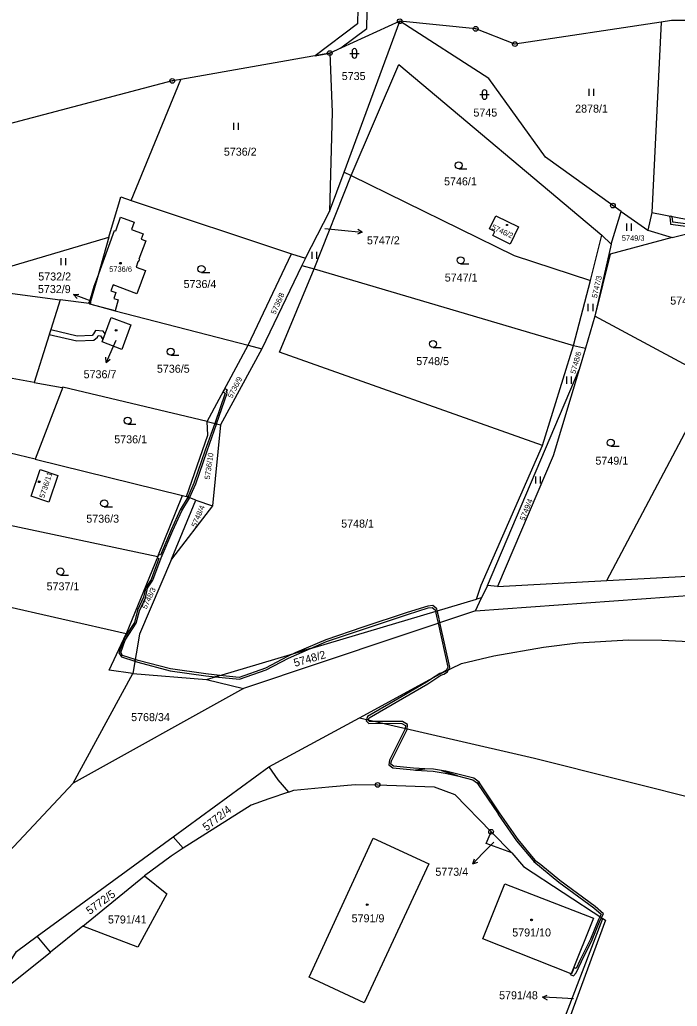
# Model space of a CAD drawing. Extents: x -644096 to -634268, y -1141430 to -1133463.
# Drawn here: x -640294.6 to -640155, y -1138569 to -1138359.5 of the extents above; entities that cross this region are included whole.
import ezdxf

# ---------------------------------------------------------------- set-up
doc = ezdxf.new("R2010")
doc.units = 0
for name, color, linetype in [('_CIVIL_CONSTRUCTION', 7, 'Continuous'), ('B_Hranice _3D', 7, 'Continuous'), ('M_Svah_Nasyp', 7, 'Continuous'), ('M_Svah_Zarez', 7, 'Continuous'), ('svrsek_osa_sjezdy', 7, 'Continuous'), ('svrsek_osa_VRT', 7, 'Continuous'), ('svrsek_popisy_VRT', 7, 'Continuous'), ('terminal_VRT', 7, 'Continuous')]:
    doc.layers.add(name, color=color, linetype=linetype)

msp = doc.modelspace()

# ---------------------------------------------------------------- linework, layer by layer
at = {"layer": '_CIVIL_CONSTRUCTION'}
for centre, radius in [((-640213.91, -1138359.83), 0.5), ((-640213.91, -1138359.83), 0.0303), ((-640197.81, -1138361.44), 0.5), ((-640197.81, -1138361.44), 0.0303), ((-640228.77, -1138366.59), 0.5), ((-640189.48, -1138364.69), 0.5), ((-640189.48, -1138364.69), 0.0303), ((-640228.77, -1138366.59), 0.0303), ((-640262.19, -1138372.5), 0.5), ((-640262.19, -1138372.5), 0.0303), ((-640168.7, -1138398.98), 0.5), ((-640168.7, -1138398.98), 0.0303), ((-640218.62, -1138522), 0.5), ((-640218.62, -1138522), 0.0303), ((-640194.53, -1138531.93), 0.5), ((-640194.53, -1138531.93), 0.0303)]:
    msp.add_circle(centre, radius, dxfattribs=at)
at = {"layer": 'B_Hranice _3D'}
for points in [[(-640222.62, -1138347.61), (-640222.82, -1138357.13), (-640222.89, -1138360.38), (-640231.9, -1138367.14), (-640228.77, -1138366.59), (-640226.4, -1138365.51), (-640220.91, -1138361.4), (-640220.83, -1138357.73), (-640220.62, -1138347.94), (-640219.1, -1138343.04), (-640219.02, -1138342.78), (-640220.6, -1138343.26), (-640221.35, -1138343.52)], [(-640276.46, -1138426.23), (-640276.84, -1138425.64), (-640278.46, -1138425.5), (-640278.88, -1138426.24), (-640279.22, -1138426.56), (-640282.35, -1138426.72), (-640287.99, -1138425.39), (-640288.29, -1138426.35), (-640282.45, -1138427.72), (-640278.82, -1138427.54), (-640278.08, -1138426.88), (-640277.9, -1138426.56), (-640277.42, -1138426.6), (-640276.89, -1138427.41)], [(-640251.36, -1138438.53), (-640250.97, -1138438.84), (-640253.18, -1138445.22), (-640252.79, -1138445.32), (-640250.55, -1138438.84), (-640250.66, -1138438.48), (-640250.49, -1138438.12), (-640251.05, -1138437.88)], [(-640255.2, -1138450.92), (-640257.59, -1138457.9), (-640258.9, -1138460.87), (-640258.53, -1138461.02), (-640257.21, -1138458.04), (-640254.82, -1138451.06), (-640252.81, -1138445.39), (-640252.79, -1138445.32), (-640253.18, -1138445.22), (-640253.19, -1138445.25)], [(-640270.23, -1138487.48), (-640272.29, -1138490.63), (-640273.54, -1138493.92), (-640272.99, -1138494.83), (-640270.13, -1138495.75), (-640270.06, -1138495.35), (-640272.73, -1138494.49), (-640273.1, -1138493.88), (-640272.2, -1138491.23), (-640269.85, -1138487.64), (-640269.16, -1138485.01), (-640267.9, -1138482.25), (-640267.45, -1138480.21), (-640266.33, -1138478.52), (-640264.52, -1138473.79), (-640262.09, -1138468), (-640260.18, -1138463.76), (-640258.55, -1138461.07), (-640258.53, -1138461.02), (-640258.9, -1138460.87), (-640258.91, -1138460.89), (-640260.54, -1138463.58), (-640262.45, -1138467.84), (-640264.71, -1138473.2), (-640265.12, -1138473.1), (-640265.27, -1138473.46), (-640265.39, -1138473.74), (-640265.01, -1138473.94), (-640266.69, -1138478.34), (-640267.83, -1138480.05), (-640268.28, -1138482.13), (-640269.54, -1138484.87)], [(-640229.6, -1138491.17), (-640236.09, -1138493.98), (-640232.88, -1138493.03), (-640229.46, -1138491.55), (-640221.62, -1138488.91), (-640212.25, -1138485.78), (-640207.86, -1138484.42), (-640207.05, -1138484.29), (-640206.42, -1138484.79), (-640206.34, -1138485.16), (-640205.95, -1138485.04), (-640206.06, -1138484.57), (-640206.93, -1138483.87), (-640207.96, -1138484.02), (-640212.37, -1138485.4), (-640221.74, -1138488.53)], [(-640205.65, -1138486.4), (-640205.95, -1138485.04), (-640206.34, -1138485.16), (-640206.03, -1138486.53), (-640205.78, -1138487.67), (-640205.4, -1138487.54)], [(-640203.71, -1138496.96), (-640204.06, -1138497.68), (-640204.75, -1138498.09), (-640205.4, -1138498.35), (-640206.38, -1138499), (-640205.22, -1138498.37), (-640203.55, -1138497.55), (-640203.29, -1138497.02), (-640205.4, -1138487.54), (-640205.78, -1138487.67)], [(-640248, -1138499.16), (-640252.12, -1138498.74), (-640253.12, -1138499.04), (-640247.96, -1138499.56), (-640242.28, -1138497.59), (-640237.56, -1138495.06), (-640232.88, -1138493.03), (-640236.09, -1138493.98), (-640237.74, -1138494.7), (-640242.44, -1138497.23)], [(-640262.56, -1138497.34), (-640269.41, -1138495.56), (-640270.06, -1138495.35), (-640270.13, -1138495.75), (-640269.53, -1138495.94), (-640262.64, -1138497.74), (-640255.09, -1138498.84), (-640253.12, -1138499.04), (-640252.12, -1138498.74), (-640255.05, -1138498.44)], [(-640213.34, -1138503.64), (-640207.99, -1138500.55), (-640205.22, -1138498.71), (-640204.57, -1138498.45), (-640203.76, -1138497.96), (-640203.55, -1138497.55), (-640205.22, -1138498.37), (-640206.38, -1138499), (-640208.21, -1138500.21), (-640213.54, -1138503.3), (-640220.76, -1138507.47), (-640221.08, -1138508.4), (-640220.46, -1138508.94), (-640217.5, -1138508.91), (-640213.45, -1138508.93), (-640212.69, -1138509.37), (-640212.77, -1138510.12), (-640216.08, -1138516.77), (-640216.21, -1138517.72), (-640215.41, -1138518.39), (-640211.02, -1138518.82), (-640210.6, -1138518.85), (-640208.58, -1138518.57), (-640210.98, -1138518.42), (-640215.25, -1138518.01), (-640215.79, -1138517.56), (-640215.7, -1138516.89), (-640212.37, -1138510.24), (-640212.27, -1138509.15), (-640213.35, -1138508.53), (-640217.5, -1138508.51), (-640220.32, -1138508.54), (-640220.62, -1138508.28), (-640220.44, -1138507.75)], [(-640208.58, -1138518.57), (-640210.6, -1138518.85), (-640206.81, -1138519.08), (-640204.25, -1138519.48), (-640201.69, -1138520.1), (-640205.05, -1138518.95), (-640206.77, -1138518.68)], [(-640198.23, -1138520.54), (-640204.17, -1138519.08), (-640205.05, -1138518.95), (-640201.69, -1138520.1), (-640198.41, -1138520.9), (-640197.65, -1138521.5), (-640196.86, -1138521.77), (-640197.09, -1138521.42)], [(-640197.39, -1138521.7), (-640193.06, -1138528.17), (-640192.95, -1138528.32), (-640192.76, -1138527.89), (-640196.86, -1138521.77), (-640197.65, -1138521.5)], [(-640188.8, -1138533.62), (-640192.72, -1138527.95), (-640192.76, -1138527.89), (-640192.95, -1138528.32), (-640189.12, -1138533.86), (-640185.71, -1138537.94), (-640185.02, -1138538.18), (-640185.18, -1138537.96)], [(-640179.96, -1138542.31), (-640183.99, -1138538.95), (-640185.02, -1138538.18), (-640185.71, -1138537.94), (-640185.46, -1138538.24), (-640180.2, -1138542.63), (-640172.73, -1138548.12), (-640171.18, -1138549.47), (-640171.74, -1138550.55), (-640173.44, -1138554.75), (-640175.72, -1138559.3), (-640176.5, -1138560.97), (-640176.94, -1138560.74), (-640177.5, -1138562.13), (-640177.53, -1138562.12), (-640177.68, -1138562.06), (-640177.77, -1138562.24), (-640177.06, -1138562.52), (-640176.49, -1138561.89), (-640175.36, -1138559.48), (-640173.08, -1138554.91), (-640171.38, -1138550.71), (-640170.68, -1138549.37), (-640172.47, -1138547.8)]]:
    msp.add_lwpolyline(points, close=True, dxfattribs=at)
msp.add_lwpolyline([(-640150.52, -1138403.18), (-640155.98, -1138402.51), (-640156.05, -1138401.78), (-640156.14, -1138401.42), (-640156.17, -1138401.29), (-640156.43, -1138401.24), (-640156.68, -1138401.3), (-640156.62, -1138401.54), (-640156.55, -1138401.86), (-640156.44, -1138402.95), (-640150.6, -1138403.68)], dxfattribs=at)
at = {"layer": 'M_Svah_Nasyp'}
for p, q in [((-640279.85, -1138419.79), (-640279.67, -1138419.84)), ((-640279.67, -1138419.84), (-640274.3, -1138421.32))]:
    msp.add_line(p, q, dxfattribs=at)
at = {"layer": 'M_Svah_Zarez'}
for centre, radius in [((-640191.16, -1138403.1), 0.117), ((-640273.19, -1138411.21), 0.175), ((-640279.7, -1138419.56), 0.175), ((-640274.11, -1138425.47), 0.175), ((-640290.43, -1138457.62), 0.175), ((-640220.83, -1138547.44), 0.175), ((-640185.96, -1138550.66), 0.175)]:
    msp.add_circle(centre, radius, dxfattribs=at)
at = {"layer": 'svrsek_osa_sjezdy'}
for p, q in [((-640224.03, -1138366.15), (-640224.03, -1138367.15)), ((-640223.03, -1138367.15), (-640223.03, -1138366.15)), ((-640224.53, -1138366.65), (-640222.53, -1138366.65)), ((-640173.74, -1138375.68), (-640173.74, -1138374.18)), ((-640172.74, -1138375.68), (-640172.74, -1138374.18)), ((-640196.92, -1138375.39), (-640194.92, -1138375.39)), ((-640196.42, -1138374.89), (-640196.42, -1138375.89)), ((-640195.42, -1138375.89), (-640195.42, -1138374.89)), ((-640249.13, -1138382.89), (-640249.13, -1138381.39)), ((-640248.13, -1138382.89), (-640248.13, -1138381.39)), ((-640201.41, -1138391.17), (-640199.66, -1138391.17)), ((-640165.74, -1138404.31), (-640165.74, -1138402.81)), ((-640164.74, -1138404.31), (-640164.74, -1138402.81)), ((-640285.77, -1138411.64), (-640285.77, -1138410.14)), ((-640284.77, -1138411.64), (-640284.77, -1138410.14)), ((-640232.53, -1138410.27), (-640232.53, -1138408.77)), ((-640231.53, -1138410.27), (-640231.53, -1138408.77)), ((-640201.01, -1138411.34), (-640199.26, -1138411.34)), ((-640255.99, -1138413.19), (-640254.24, -1138413.19)), ((-640173.91, -1138421.36), (-640173.91, -1138419.86)), ((-640172.91, -1138421.36), (-640172.91, -1138419.86)), ((-640262.53, -1138430.75), (-640260.78, -1138430.75)), ((-640206.86, -1138429.1), (-640205.11, -1138429.1)), ((-640178.49, -1138436.79), (-640178.49, -1138435.29)), ((-640177.49, -1138436.79), (-640177.49, -1138435.29)), ((-640271.65, -1138445.39), (-640269.9, -1138445.39)), ((-640169.14, -1138450.08), (-640167.39, -1138450.08)), ((-640185.03, -1138458.01), (-640185.03, -1138456.51)), ((-640184.03, -1138458.01), (-640184.03, -1138456.51)), ((-640276.64, -1138462.96), (-640274.89, -1138462.96)), ((-640285.93, -1138477.42), (-640284.18, -1138477.42))]:
    msp.add_line(p, q, dxfattribs=at)
for centre in [(-640201.41, -1138390.42), (-640201.01, -1138410.59), (-640255.99, -1138412.44), (-640206.86, -1138428.35), (-640262.53, -1138430), (-640271.65, -1138444.64), (-640169.14, -1138449.33), (-640276.64, -1138462.21), (-640285.93, -1138476.67)]:
    msp.add_circle(centre, 0.75, dxfattribs=at)
for centre, start, end in [((-640223.53, -1138366.15), 0, 180), ((-640223.53, -1138367.15), 180, 359.9879), ((-640195.92, -1138374.89), 0, 180), ((-640195.92, -1138375.89), 180, 359.9879)]:
    msp.add_arc(centre, 0.5, start, end, dxfattribs=at)
at = {"layer": 'svrsek_popisy_VRT'}
for p, q in [((-640229.82, -1138403.83), (-640224.86, -1138404.33)), ((-640224.86, -1138404.33), (-640221.88, -1138404.64)), ((-640221.88, -1138404.64), (-640222.92, -1138405.04)), ((-640221.88, -1138404.64), (-640222.82, -1138404.04)), ((-640283.12, -1138417.85), (-640282.01, -1138417.75)), ((-640280.32, -1138418.93), (-640283.12, -1138417.85)), ((-640283.12, -1138417.85), (-640282.37, -1138418.68)), ((-640279.59, -1138419.21), (-640280.32, -1138418.93)), ((-640274.17, -1138427.6), (-640275.03, -1138429.53)), ((-640275.03, -1138429.53), (-640276.25, -1138432.27)), ((-640276.25, -1138432.27), (-640276.3, -1138431.15)), ((-640276.25, -1138432.27), (-640275.39, -1138431.56)), ((-640193.96, -1138534.14), (-640196.34, -1138536.58)), ((-640196.34, -1138536.58), (-640198.43, -1138538.74)), ((-640198.43, -1138538.74), (-640198.09, -1138537.67)), ((-640198.43, -1138538.74), (-640197.37, -1138538.37)), ((-640183.65, -1138567.07), (-640182.62, -1138566.62)), ((-640180.65, -1138567.23), (-640183.65, -1138567.07)), ((-640183.65, -1138567.07), (-640182.67, -1138567.62)), ((-640177.04, -1138567.41), (-640180.65, -1138567.23))]:
    msp.add_line(p, q, dxfattribs=at)
at = {"layer": 'terminal_VRT'}
for p, q in [((-640213.91, -1138359.83), (-640228.77, -1138366.59)), ((-640225.72, -1138391.86), (-640213.91, -1138359.83)), ((-640158.45, -1138360), (-640160.41, -1138400.47)), ((-640228.77, -1138366.59), (-640260.37, -1138372.18)), ((-640228.77, -1138366.59), (-640228.27, -1138379.12)), ((-640270.9, -1138397.86), (-640260.37, -1138372.18)), ((-640260.37, -1138372.18), (-640262.19, -1138372.5)), ((-640228.27, -1138379.12), (-640228.81, -1138400.25)), ((-640232.09, -1138412.43), (-640224.2, -1138392.6)), ((-640228.81, -1138400.25), (-640225.72, -1138391.86)), ((-640225.72, -1138391.86), (-640224.2, -1138392.6)), ((-640273.08, -1138397.13), (-640270.9, -1138397.86)), ((-640270.9, -1138397.86), (-640236.89, -1138409.23)), ((-640233.93, -1138410.11), (-640228.81, -1138400.25)), ((-640166.92, -1138400.21), (-640161.29, -1138404.2)), ((-640160.41, -1138400.47), (-640161.29, -1138404.2)), ((-640160.41, -1138400.47), (-640144.83, -1138403.47)), ((-640309.96, -1138415.82), (-640275.63, -1138405.71)), ((-640275.63, -1138405.71), (-640278.07, -1138414.26)), ((-640173.44, -1138414.9), (-640171.02, -1138405.27)), ((-640171.02, -1138405.27), (-640169.07, -1138407.16)), ((-640161.29, -1138404.2), (-640156.11, -1138405.74)), ((-640169.07, -1138407.16), (-640172.52, -1138422.44)), ((-640246.12, -1138428.64), (-640236.89, -1138409.23)), ((-640236.89, -1138409.23), (-640233.93, -1138410.11)), ((-640233.93, -1138410.11), (-640234.68, -1138411.67)), ((-640234.68, -1138411.67), (-640243.22, -1138429.39)), ((-640234.68, -1138411.67), (-640232.09, -1138412.43)), ((-640232.09, -1138412.43), (-640177.07, -1138428.68)), ((-640309.96, -1138415.82), (-640285.96, -1138418.98)), ((-640177.07, -1138428.68), (-640173.44, -1138414.9)), ((-640285.96, -1138418.98), (-640291.51, -1138436.54)), ((-640279.85, -1138419.79), (-640285.96, -1138418.98)), ((-640279.69, -1138419.92), (-640279.85, -1138419.79)), ((-640274.3, -1138421.32), (-640279.69, -1138419.92)), ((-640274.3, -1138421.32), (-640246.12, -1138428.64)), ((-640172.52, -1138422.44), (-640174.53, -1138429.24)), ((-640254.82, -1138444.81), (-640246.12, -1138428.64)), ((-640246.12, -1138428.64), (-640243.22, -1138429.39)), ((-640183.6, -1138449.92), (-640177.07, -1138428.68)), ((-640177.07, -1138428.68), (-640174.53, -1138429.24)), ((-640291.51, -1138436.54), (-640327.68, -1138430.03)), ((-640243.22, -1138429.39), (-640251.95, -1138445.53)), ((-640174.53, -1138429.24), (-640175.84, -1138433.77)), ((-640195.29, -1138479.68), (-640175.84, -1138433.77)), ((-640169.99, -1138478.6), (-640148.15, -1138437.23)), ((-640285.38, -1138437.54), (-640291.31, -1138452.85)), ((-640254.82, -1138444.81), (-640285.38, -1138437.54)), ((-640254.82, -1138444.81), (-640251.95, -1138445.53)), ((-640251.95, -1138445.53), (-640253.62, -1138462.72)), ((-640291.31, -1138452.85), (-640260.01, -1138460.53)), ((-640265.27, -1138473.46), (-640260.01, -1138460.53)), ((-640262.36, -1138474.07), (-640257.19, -1138461.55)), ((-640260.01, -1138460.53), (-640259.15, -1138460.77)), ((-640257.19, -1138461.55), (-640259.15, -1138460.77)), ((-640257.19, -1138461.55), (-640253.62, -1138462.72)), ((-640253.62, -1138462.72), (-640262.36, -1138474.07)), ((-640301.2, -1138465.85), (-640265.27, -1138473.46)), ((-640265.27, -1138473.46), (-640271.94, -1138489.89)), ((-640169.99, -1138478.6), (-640138.31, -1138476.88)), ((-640193.16, -1138479.87), (-640169.99, -1138478.6)), ((-640195.29, -1138479.68), (-640196.54, -1138482.28)), ((-640193.16, -1138479.87), (-640195.29, -1138479.68)), ((-640254.95, -1138499.58), (-640197.65, -1138482.58)), ((-640197.82, -1138485), (-640196.54, -1138482.28)), ((-640196.54, -1138482.28), (-640197.65, -1138482.58)), ((-640271.94, -1138489.89), (-640299.59, -1138483.65)), ((-640197.82, -1138485), (-640247.09, -1138501.52)), ((-640283.24, -1138521.64), (-640270.57, -1138498.33)), ((-640270.57, -1138498.33), (-640254.95, -1138499.58)), ((-640254.95, -1138499.58), (-640247.09, -1138501.52)), ((-640222.49, -1138507.73), (-640205.22, -1138498.37)), ((-640247.09, -1138501.52), (-640283.24, -1138521.64)), ((-640241.7, -1138518.14), (-640222.49, -1138507.73)), ((-640261.99, -1138533), (-640241.7, -1138518.14)), ((-640290.83, -1138554.12), (-640261.99, -1138533)), ((-640261.99, -1138533), (-640259.87, -1138535.46)), ((-640194.53, -1138531.93), (-640190.14, -1138536.39)), ((-640190.14, -1138536.39), (-640187.68, -1138539.35)), ((-640187.68, -1138539.35), (-640170.86, -1138550.36)), ((-640281.14, -1138551.99), (-640268.06, -1138541.33)), ((-640185.21, -1138587.99), (-640170.86, -1138550.36)), ((-640170.86, -1138550.36), (-640170.28, -1138550.74)), ((-640281.14, -1138551.99), (-640288.05, -1138557.53)), ((-640288.05, -1138557.53), (-640290.83, -1138554.12))]:
    msp.add_line(p, q, dxfattribs=at)
for points in [[(-640166.92, -1138400.21), (-640168.7, -1138398.98), (-640182.97, -1138388.71), (-640195.02, -1138371.99), (-640213.91, -1138359.83)], [(-640158.45, -1138360), (-640189.48, -1138364.69), (-640197.81, -1138361.44), (-640213.91, -1138359.83)], [(-640137.1, -1138359.82), (-640153.29, -1138359.69), (-640156.29, -1138359.67), (-640158.45, -1138360)], [(-640224.2, -1138392.6), (-640214.13, -1138369.03), (-640171.02, -1138405.27)], [(-640262.19, -1138372.5), (-640299.51, -1138382.35), (-640317.51, -1138392.02)], [(-640224.2, -1138392.6), (-640189.64, -1138409.58), (-640173.44, -1138414.9)], [(-640275.63, -1138405.71), (-640273.4, -1138398.1), (-640273.08, -1138397.13)], [(-640278.07, -1138414.26), (-640274.45, -1138404.25), (-640274.18, -1138404.35), (-640273.16, -1138401.41), (-640270.26, -1138402.53), (-640270.82, -1138404.07), (-640268.36, -1138404.98), (-640268.79, -1138406.1), (-640267.8, -1138406.47), (-640269.26, -1138410.36), (-640269.17, -1138410.4), (-640269.4, -1138410.95), (-640269.49, -1138410.92), (-640269.82, -1138412.03), (-640267.86, -1138412.77), (-640269.7, -1138417.69), (-640274.75, -1138415.8), (-640275.21, -1138417.05), (-640274.15, -1138417.44), (-640274.57, -1138418.71), (-640273.65, -1138418.98), (-640274.3, -1138421.32)], [(-640194.89, -1138403.93), (-640193.5, -1138401.16), (-640188.73, -1138403.5), (-640190.52, -1138407.16), (-640194.18, -1138405.35), (-640193.76, -1138404.49), (-640194.89, -1138403.93)], [(-640169.07, -1138407.16), (-640167, -1138400.47), (-640166.92, -1138400.21)], [(-640156.11, -1138405.74), (-640169.28, -1138409.29), (-640172.52, -1138422.44)], [(-640156.11, -1138405.74), (-640152.17, -1138404.73), (-640134.65, -1138412.15)], [(-640134.65, -1138412.15), (-640148.07, -1138435.61), (-640172.52, -1138422.44)], [(-640279.85, -1138419.79), (-640278.74, -1138416.08), (-640278.07, -1138414.26)], [(-640278.07, -1138414.26), (-640279.67, -1138419.84), (-640279.69, -1138419.92)], [(-640183.6, -1138449.92), (-640239.43, -1138430.09), (-640232.09, -1138412.43)], [(-640272.92, -1138429.51), (-640277.09, -1138427.94), (-640275.18, -1138422.73), (-640270.99, -1138424.31), (-640272.92, -1138429.51)], [(-640175.84, -1138433.77), (-640181.34, -1138452.11), (-640193.16, -1138479.87)], [(-640291.51, -1138436.54), (-640285.52, -1138437.62), (-640285.38, -1138437.54)], [(-640259.15, -1138460.77), (-640254.61, -1138447.7), (-640254.82, -1138444.81)], [(-640197.65, -1138482.58), (-640196.64, -1138479.56), (-640183.6, -1138449.92)], [(-640291.31, -1138452.85), (-640296.6, -1138451.56), (-640301.2, -1138465.85)], [(-640292.12, -1138460.66), (-640290.23, -1138455.01), (-640286.46, -1138456.27), (-640288.36, -1138461.97), (-640292.12, -1138460.66)], [(-640262.36, -1138474.07), (-640269.14, -1138489.98), (-640270.57, -1138498.33)], [(-640197.82, -1138485), (-640139.13, -1138480.78), (-640121.29, -1138482.75), (-640044.72, -1138499.91), (-640034.76, -1138499.38), (-640028.33, -1138504.06), (-639999.24, -1138514.78), (-639962.82, -1138523), (-639917.26, -1138540.19)], [(-640270.57, -1138498.33), (-640275.56, -1138497.62), (-640271.94, -1138489.89)], [(-640205.22, -1138498.37), (-640200.84, -1138496.21), (-640193.98, -1138494.61), (-640183.39, -1138492.75), (-640176.15, -1138491.85), (-640165.41, -1138491.22), (-640158.29, -1138491.26), (-640151.07, -1138491.58), (-640143.92, -1138492.2), (-640136.85, -1138493.11), (-640129.99, -1138494.23), (-640123.05, -1138495.72), (-640112.79, -1138498.3), (-640106.24, -1138500.2), (-640092.67, -1138504.61), (-640069.39, -1138512.63), (-640056.22, -1138517.49), (-640033.64, -1138526.87), (-639991.78, -1138544.75), (-639948.52, -1138563.23)], [(-640222.49, -1138507.73), (-640185.35, -1138516.32), (-640130.1, -1138530.17), (-640078.52, -1138542.96)], [(-640241.7, -1138518.14), (-640239.81, -1138520.89), (-640237.54, -1138523.52)], [(-640283.24, -1138521.64), (-640312.74, -1138553.04), (-640338.5, -1138591.48), (-640355.2, -1138633.25), (-640366.74, -1138668.36), (-640378.72, -1138685.49)], [(-640237.54, -1138523.52), (-640236.4, -1138523.12), (-640228.95, -1138522.42), (-640223.38, -1138521.89), (-640218.62, -1138522), (-640206.63, -1138522.37), (-640202.2, -1138524.03), (-640194.53, -1138531.93)], [(-640237.54, -1138523.52), (-640241.73, -1138524.98), (-640245.47, -1138526.29), (-640259.87, -1138535.46)], [(-640233.13, -1138562.84), (-640219.57, -1138533.28), (-640207.77, -1138538.72), (-640221.49, -1138568.25), (-640233.13, -1138562.84)], [(-640190.14, -1138536.39), (-640195.6, -1138534.42), (-640194.53, -1138531.93)], [(-640259.87, -1138535.46), (-640262.45, -1138537.1), (-640268.06, -1138541.33)], [(-640268.06, -1138541.33), (-640263.35, -1138545.12), (-640269.52, -1138556.45), (-640281.14, -1138551.99)], [(-640177.53, -1138562.12), (-640196.3, -1138554.67), (-640191.64, -1138542.97), (-640172.82, -1138550.32), (-640177.53, -1138562.12)], [(-640170.28, -1138550.74), (-640177.89, -1138571.55), (-640183.07, -1138583.89), (-640183.94, -1138585.79), (-640184.14, -1138586.4)], [(-640348.13, -1138645.95), (-640346.06, -1138635.93), (-640320.29, -1138597.41), (-640295.27, -1138557.38), (-640290.83, -1138554.12)], [(-640333.88, -1138644.4), (-640325.4, -1138621.01), (-640315.83, -1138594.23), (-640296.91, -1138564.64), (-640288.05, -1138557.53)]]:
    msp.add_lwpolyline(points, dxfattribs=at)

# ---------------------------------------------------------------- texts
at = {"layer": 'svrsek_osa_VRT'}
for s, height, p in [('5735', 1.7, (-640226.23, -1138372.32)), ('5745', 1.7, (-640198.29, -1138380.07)), ('2878/1', 1.7, (-640176.7, -1138379.23)), ('5736/2', 1.7, (-640251.25, -1138388.38)), ('5746/1', 1.7, (-640204.52, -1138394.68)), ('5747/2', 1.7, (-640220.88, -1138407.2)), ('5749/3', 1.14, (-640166.8, -1138406.45)), ('5736/6', 1.14, (-640275.56, -1138413.04)), ('5732/2', 1.7, (-640290.62, -1138414.88)), ('5747/1', 1.7, (-640204.37, -1138415.1)), ('5732/9', 1.7, (-640290.7, -1138417.55)), ('5736/4', 1.7, (-640259.79, -1138416.48)), ('5749/2', 1.7, (-640156.52, -1138420)), ('5748/5', 1.7, (-640210.42, -1138432.85)), ('5736/5', 1.7, (-640265.45, -1138434.47)), ('5736/7', 1.7, (-640281, -1138435.64)), ('5736/1', 1.7, (-640274.5, -1138449.46)), ('5749/1', 1.7, (-640172.4, -1138453.99)), ('5736/3', 1.7, (-640280.43, -1138466.31)), ('5748/1', 1.7, (-640226.35, -1138467.35)), ('5737/1', 1.7, (-640288.86, -1138480.68)), ('5768/34', 1.7, (-640270.92, -1138508.45)), ('5773/4', 1.7, (-640206.36, -1138541.29)), ('5791/41', 1.7, (-640275.84, -1138551.42)), ('5791/9', 1.7, (-640224.13, -1138551.17)), ('5791/10', 1.7, (-640190.05, -1138554.18)), ('5791/48', 1.7, (-640192.84, -1138567.51))]:
    msp.add_text(s, height=height, dxfattribs=at).set_placement(p)
for s, height, rotation, p in [('5746/2', 1.14, 335, (-640194.55, -1138403.94)), ('5747/3', 1.14, 77, (-640172.1, -1138418.7)), ('5736/8', 1.14, 66, (-640240.3, -1138422.19)), ('5748/6', 1.14, 74, (-640176.66, -1138434.79)), ('5736/9', 1.14, 63, (-640249.49, -1138439.99)), ('5736/10', 1.14, 82, (-640254.24, -1138457.19)), ('5736/11', 1.14, 72, (-640289.36, -1138461.2)), ('5749/4', 1.14, 68, (-640187.46, -1138465.99)), ('5748/4', 1.14, 67, (-640257.14, -1138467.37)), ('5748/3', 1.14, 65, (-640267.67, -1138484.77)), ('5748/2', 1.7, 16, (-640236.15, -1138496.95)), ('5772/4', 1.7, 38, (-640254.95, -1138531.86)), ('5772/5', 1.7, 36, (-640279.71, -1138549.62))]:
    msp.add_text(s, height=height, rotation=rotation, dxfattribs=at).set_placement(p)

doc.saveas('drawing.dxf')
